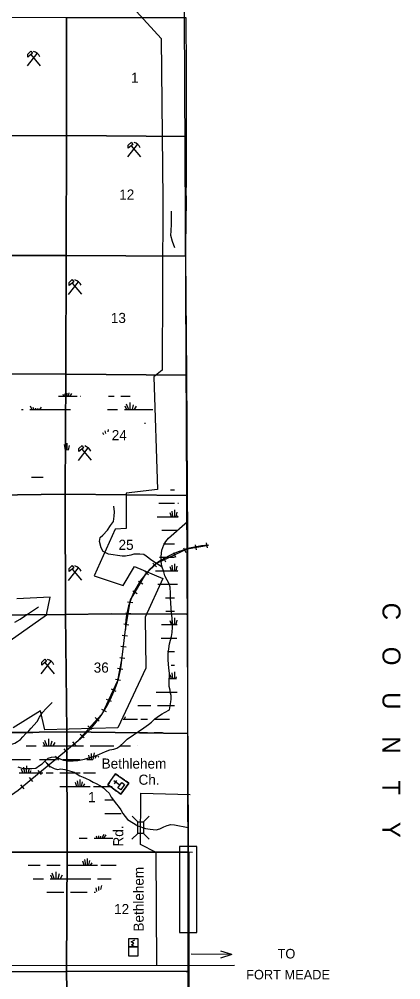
# Model space of a CAD drawing. Extents: x 380424 to 701066, y 1117407 to 1412949.
# Drawn here: x 630981 to 647933, y 1224983 to 1267730 of the extents above; entities that cross this region are included whole.
import ezdxf

# ---------------------------------------------------------------- set-up
doc = ezdxf.new("R2010")
doc.units = 0
for name, color, linetype in [('Adjacent County and State Text', 7, 'Continuous'), ('Bridges', 7, 'Continuous'), ('Bridges and Drawbridges Local Roads', 7, 'Continuous'), ('County Boundary', 7, 'Continuous'), ('Culture', 7, 'Continuous'), ('Culture Text', 7, 'Continuous'), ('Local Roads Improved', 7, 'Continuous'), ('Local Roads Paved', 7, 'Continuous'), ('Local Roads Related Text', 7, 'Continuous'), ('Masks for Road Features', 7, 'Continuous'), ('Narrow River Creek and Branch and Slough', 7, 'Continuous'), ('Railroads', 7, 'Continuous'), ('Section Lines', 7, 'Continuous'), ('Section Numbers', 7, 'Continuous'), ('State Roads Related Text', 7, 'Continuous'), ('State Routes Highway Center Lines', 7, 'Continuous'), ('Strip Mining Area', 7, 'Continuous'), ('Swamps', 7, 'Continuous'), ('Township  and Range lines', 7, 'Continuous')]:
    doc.layers.add(name, color=color, linetype=linetype)

msp = doc.modelspace()

# ---------------------------------------------------------------- linework, layer by layer
at = {"layer": 'Bridges'}
msp.add_line((636504, 1232010), (636761, 1232264), dxfattribs=at)
at = {"layer": 'Bridges and Drawbridges Local Roads'}
for p, q in [((636248, 1232011), (635993, 1232268)), ((636246, 1231499), (635989, 1231244)), ((636502, 1231498), (636757, 1231240))]:
    msp.add_line(p, q, dxfattribs=at)
msp.add_lwpolyline([(636504, 1232010), (636502, 1231498), (636246, 1231499), (636248, 1232011)], close=True, dxfattribs=at)
at = {"layer": 'County Boundary'}
msp.add_lwpolyline([(638076, 1395204), (638128, 1365461), (638056, 1361861), (638093, 1355524), (638197, 1352935), (638191, 1347896), (638318, 1306168), (638316, 1267901), (638491, 1231251), (638511, 1226876), (638558, 1198053)], dxfattribs=at)
at = {"layer": 'Culture'}
for p, q in [((631341, 1265651), (631778, 1266211)), ((631497, 1266153), (631910, 1265660)), ((635803, 1261601), (636240, 1262160)), ((635959, 1262102), (636372, 1261609)), ((633175, 1255484), (633612, 1256044)), ((633332, 1255985), (633745, 1255493)), ((633608, 1248097), (634046, 1248657)), ((633765, 1248598), (634178, 1248106)), ((633175, 1242759), (633612, 1243318)), ((633332, 1243260), (633745, 1242767)), ((631962, 1238597), (632400, 1239157)), ((632119, 1239099), (632532, 1238606)), ((635263, 1234147), (635193, 1234049)), ((635385, 1234060), (635263, 1234147)), ((634984, 1233757), (634914, 1233659)), ((635036, 1233830), (635141, 1233976)), ((635454, 1233641), (635186, 1233833)), ((635207, 1233708), (635311, 1233854)), ((635653, 1233868), (635458, 1234007)), ((635499, 1233240), (635848, 1233728)), ((635848, 1233728), (635726, 1233815)), ((634914, 1233659), (635036, 1233572)), ((635109, 1233519), (635304, 1233380)), ((635377, 1233327), (635499, 1233240)), ((635843, 1226446), (635843, 1226817)), ((635843, 1226817), (636243, 1226817)), ((636243, 1226446), (635843, 1226446)), ((636243, 1226817), (636243, 1226446))]:
    msp.add_line(p, q, dxfattribs=at)
for points in [[(631503, 1266312), (631573, 1266213), (631358, 1266040), (631358, 1266176)], [(635965, 1262261), (636035, 1262162), (635820, 1261990), (635820, 1262125)], [(633338, 1256145), (633407, 1256045), (633192, 1255873), (633192, 1256008)], [(633771, 1248758), (633840, 1248658), (633625, 1248486), (633625, 1248621)], [(633338, 1243419), (633407, 1243320), (633192, 1243148), (633192, 1243283)], [(632125, 1239258), (632194, 1239159), (631979, 1238986), (631979, 1239122)], [(634914, 1233659), (635263, 1234147), (635848, 1233728), (635499, 1233240)], [(635367, 1233519), (635542, 1233763), (635664, 1233676), (635489, 1233432)], [(635843, 1226446), (636243, 1226446), (636243, 1226028), (635843, 1226028)]]:
    msp.add_lwpolyline(points, close=True, dxfattribs=at)
msp.add_lwpolyline([(636087, 1226447), (635967, 1226541), (636078, 1226609), (635958, 1226667), (636114, 1226767)], dxfattribs=at)
for centre in [(631507, 1265878), (635969, 1261828), (633342, 1255711), (633775, 1248324), (633342, 1242986), (632129, 1238825)]:
    msp.add_arc(centre, 431, 24.5418, 74.8307, dxfattribs=at)
at = {"layer": 'Local Roads Improved'}
msp.add_lwpolyline([(638510, 1230654), (638518, 1227328)], dxfattribs=at)
at = {"layer": 'Local Roads Paved'}
msp.add_line((638684, 1230653), (637050, 1230662), dxfattribs=at)
msp.add_lwpolyline([(637093, 1225618), (637065, 1230654), (636371, 1231009), (636385, 1233291), (638575, 1233223)], dxfattribs=at)
at = {"layer": 'Masks for Road Features'}
msp.add_lwpolyline([(638108, 1230922), (638108, 1227088), (638866, 1227088), (638866, 1230922)], close=True, dxfattribs=at)
at = {"layer": 'Narrow River Creek and Branch and Slough'}
for points in [[(637893, 1257557), (637785, 1257841), (637721, 1258099), (637734, 1258309), (637743, 1258611), (637747, 1258793), (637743, 1259189)], [(637335, 1243345), (637130, 1243475), (636877, 1243638), (636619, 1243838), (636519, 1243902), (636345, 1243923), (636071, 1243918), (635945, 1243875), (635697, 1243838), (635560, 1243838), (634943, 1243923), (634711, 1244039), (634621, 1244213), (634548, 1244487), (634579, 1244661), (634701, 1244771), (634896, 1244988), (635038, 1245193), (635170, 1245372), (635196, 1245620), (635212, 1245810), (635180, 1246063)], [(630919, 1234455), (631140, 1234392), (631355, 1234381), (631534, 1234381), (631713, 1234408), (631886, 1234513), (631997, 1234592), (632102, 1234702), (632265, 1234844), (632407, 1234891), (632570, 1234912), (632748, 1234834), (632948, 1234755), (633137, 1234728), (633374, 1234734), (633590, 1234749), (633873, 1234802), (634115, 1234870), (634362, 1234949), (634541, 1235028), (634809, 1235139), (635004, 1235223), (635188, 1235249), (635324, 1235291), (635451, 1235380), (635629, 1235549), (635777, 1235696), (636055, 1235890), (636276, 1236038), (636513, 1236190), (636718, 1236348), (636860, 1236453), (637002, 1236590), (637212, 1236747), (637338, 1236816), (637438, 1236874), (637654, 1236994), (637710, 1237355), (637731, 1237471), (637737, 1237634), (637705, 1237745), (637684, 1237877), (637647, 1238030), (637647, 1238167), (637658, 1238615), (637631, 1238868), (637600, 1239200), (637600, 1239490), (637663, 1239933), (637752, 1240265), (637779, 1240433), (637784, 1240671), (637779, 1241082), (637768, 1241203), (637731, 1241488), (637710, 1241767), (637700, 1241951), (637705, 1242189), (637689, 1242452), (637647, 1242605), (637552, 1242763), (637457, 1242958), (637405, 1243137), (637320, 1243390), (637294, 1243601), (637294, 1243823), (637320, 1244102), (637405, 1244345), (637494, 1244487), (637610, 1244634), (638463, 1245384)], [(630782, 1240901), (631024, 1241027), (631218, 1241164), (631839, 1241584)], [(630406, 1235371), (630561, 1235422), (630651, 1235464), (630787, 1235517), (630908, 1235580), (631034, 1235680), (631145, 1235796), (631276, 1235938), (631402, 1236059), (631513, 1236174), (631634, 1236321), (631776, 1236484), (631886, 1236668), (632007, 1236873), (632181, 1237052), (632449, 1237326)], [(632113, 1234712), (632217, 1234613), (632270, 1234544), (632354, 1234471), (632538, 1234387), (632680, 1234345), (632822, 1234366), (633006, 1234334), (633421, 1234229), (633553, 1234140), (633674, 1234061), (633826, 1233998), (633931, 1233956), (634121, 1233861), (634262, 1233777), (634399, 1233719), (634557, 1233624), (634720, 1233524), (634841, 1233414), (634972, 1233288), (635072, 1233114), (635309, 1232799), (635377, 1232715), (635493, 1232541), (635577, 1232389), (635798, 1232121), (636247, 1231827), (636592, 1231721), (636802, 1231684), (637065, 1231653), (637233, 1231700), (637406, 1231784), (637554, 1231853), (637711, 1231889), (637880, 1231874), (638490, 1231758)]]:
    msp.add_lwpolyline(points, dxfattribs=at)
at = {"layer": 'Railroads'}
for p, q in [((639289, 1244427), (639329, 1244200)), ((637832, 1244001), (637930, 1243793)), ((638285, 1244213), (638383, 1244005)), ((638797, 1244339), (638837, 1244113)), ((636919, 1243520), (637080, 1243355)), ((637380, 1243789), (637477, 1243580)), ((636562, 1243171), (636722, 1243006)), ((636279, 1242724), (636478, 1242608)), ((636027, 1242292), (636226, 1242176)), ((635797, 1241808), (636024, 1241769)), ((635712, 1241315), (635939, 1241277)), ((635546, 1239215), (635702, 1240576)), ((635628, 1240823), (635854, 1240784)), ((635557, 1240321), (635786, 1240295)), ((635500, 1239825), (635728, 1239798)), ((635443, 1239328), (635671, 1239302)), ((635353, 1238846), (635579, 1238801)), ((635254, 1238356), (635479, 1238311)), ((635060, 1237926), (635268, 1237829)), ((634849, 1237472), (635058, 1237376)), ((634638, 1237019), (634847, 1236922)), ((634026, 1236279), (634197, 1236125)), ((634360, 1236651), (634531, 1236497)), ((633692, 1235907), (633863, 1235754)), ((630929, 1233429), (633600, 1235634)), ((633345, 1235572), (633492, 1235395)), ((632960, 1235254), (633106, 1235077)), ((632189, 1234618), (632335, 1234440)), ((632574, 1234936), (632721, 1234759)), ((631803, 1234299), (631949, 1234122)), ((631417, 1233981), (631564, 1233804)), ((631032, 1233663), (631178, 1233485))]:
    msp.add_line(p, q, dxfattribs=at)
for points in [[(636126, 1242234), (636603, 1243050), (637090, 1243526), (638442, 1244160), (639383, 1244326)], [(634446, 1236574), (634679, 1236833), (635359, 1238296), (635546, 1239215), (635702, 1240576), (635929, 1241894), (636126, 1242234)], [(629878, 1232715), (629941, 1232742), (630929, 1233429), (633600, 1235634), (634446, 1236574)]]:
    msp.add_lwpolyline(points, dxfattribs=at)
for centre, radius, start, end in [((639724, 1239665), 4674, 94.1773, 124.2994), ((639462, 1240609), 3760, 129.1031, 180.5012), ((630130, 1239837), 5451, 309.5352, 353.4401)]:
    msp.add_arc(centre, radius, start, end, dxfattribs=at)
at = {"layer": 'Section Lines'}
for points in [[(633085, 1267813), (633080, 1262556), (627765, 1262520), (627788, 1267813), (627788, 1267822)], [(638385, 1267800), (638403, 1265435), (638401, 1264508), (638399, 1263855), (638396, 1262509), (638396, 1262509), (633080, 1262556), (633085, 1267813), (638385, 1267810), (638385, 1267810), (638385, 1267807)], [(633080, 1262556), (633062, 1257220), (627815, 1257218), (627765, 1262520)], [(638396, 1262509), (638394, 1261795), (638394, 1261795), (638391, 1260399), (638390, 1260059), (638398, 1259700), (638371, 1257658), (638374, 1257179), (633062, 1257220), (633080, 1262556), (638396, 1262509)], [(633062, 1257220), (633054, 1251935), (627834, 1251966), (627815, 1257218)], [(638374, 1257179), (638411, 1251891), (633054, 1251935), (633062, 1257220)], [(633054, 1251935), (633054, 1251930), (633021, 1246600), (627704, 1246523), (627834, 1251966)], [(638411, 1251891), (638426, 1249636), (638448, 1246542), (638448, 1246542), (638448, 1246542), (633021, 1246600), (633054, 1251930), (633054, 1251935)], [(633021, 1246600), (633038, 1241243), (633025, 1241243), (629477, 1241206), (627725, 1241228), (627715, 1241228), (627704, 1246523)], [(638448, 1246542), (638458, 1245105), (638455, 1241932), (638455, 1241262), (638455, 1241259), (638455, 1241257), (638412, 1241257), (635069, 1241264), (633038, 1241243), (633021, 1246600), (638448, 1246542)], [(633038, 1241243), (633038, 1241237), (633101, 1236015), (630636, 1235981), (627743, 1235976), (627743, 1235987), (627715, 1241228), (627725, 1241228), (629477, 1241206), (633025, 1241243)], [(638455, 1241257), (638461, 1235942), (633114, 1236015), (633101, 1236015), (633038, 1241237), (633038, 1241243), (635069, 1241264), (638412, 1241257)], [(633101, 1236015), (633108, 1230669), (633103, 1230669), (629796, 1230666), (627749, 1230632), (627749, 1230652), (627743, 1235976), (630636, 1235981)], [(638461, 1235942), (638461, 1235893), (638464, 1233743), (638464, 1233400), (638464, 1233341), (638467, 1230657), (638383, 1230662), (634273, 1230662), (633108, 1230669), (633101, 1236015), (633114, 1236015)], [(633108, 1230669), (633108, 1230651), (633085, 1225417), (633085, 1225359), (627758, 1225316), (627753, 1225316), (627753, 1225340), (627736, 1228925), (627749, 1230632), (629796, 1230666), (633103, 1230669)], [(638467, 1230657), (638471, 1227193), (638471, 1227057), (638471, 1226933), (638473, 1225386), (638473, 1225356), (638403, 1225352), (633100, 1225360), (633085, 1225359), (633085, 1225417), (633108, 1230651), (633108, 1230669), (634273, 1230662), (638383, 1230662)], [(633085, 1225359), (633104, 1223708), (633174, 1220085), (633173, 1220075), (629744, 1220053), (627808, 1220048), (627753, 1225316), (627758, 1225316)], [(638473, 1225356), (638475, 1223379), (638499, 1220132), (638499, 1220106), (638499, 1220106), (638415, 1220106), (633183, 1220075), (633173, 1220075), (633174, 1220085), (633104, 1223708), (633085, 1225359), (633100, 1225360), (638403, 1225352)]]:
    msp.add_lwpolyline(points, close=True, dxfattribs=at)
at = {"layer": 'State Roads Related Text'}
for q in [(638621, 1226118), (639924, 1225941), (639934, 1226253)]:
    msp.add_line((640433, 1226108), q, dxfattribs=at)
at = {"layer": 'State Routes Highway Center Lines'}
msp.add_lwpolyline([(640551, 1225621), (608969, 1225590), (572811, 1225715), (567889, 1228370), (547875, 1228304), (542500, 1228290), (542132, 1228289), (536228, 1228275), (533934, 1228260), (532069, 1228431), (531223, 1228480), (521382, 1228594), (519319, 1228617), (515590, 1228660)], dxfattribs=at)
at = {"layer": 'Strip Mining Area'}
for p, q in [((636194, 1268076), (637289, 1266868)), ((637289, 1266868), (637360, 1259714)), ((637360, 1259714), (637333, 1252119)), ((637333, 1252119), (636954, 1251821)), ((636954, 1251821), (637117, 1246797)), ((637117, 1246797), (635737, 1246635)), ((635737, 1246635), (635737, 1245065)), ((635250, 1245040), (634304, 1242956)), ((635737, 1245065), (635250, 1245040)), ((635602, 1242523), (636098, 1243381)), ((636098, 1243381), (637360, 1242848)), ((634304, 1242956), (635602, 1242523)), ((637360, 1242848), (636576, 1241116)), ((632356, 1242010), (630869, 1241929)), ((632194, 1241226), (632356, 1242010)), ((630328, 1239899), (632194, 1241226)), ((636576, 1241116), (636603, 1238844)), ((636603, 1238844), (635359, 1236192)), ((631924, 1236950), (630706, 1236192)), ((632113, 1236111), (631924, 1236950)), ((635359, 1236192), (632113, 1236111))]:
    msp.add_line(p, q, dxfattribs=at)
at = {"layer": 'Swamps'}
for p, q in [((632801, 1250957), (633551, 1250957)), ((633236, 1250957), (633320, 1251071)), ((631451, 1250357), (632801, 1250357)), ((632801, 1250357), (633251, 1250357)), ((634901, 1250357), (635351, 1250357)), ((635670, 1250523), (635741, 1250357)), ((635730, 1250620), (635833, 1250357)), ((635899, 1250668), (635899, 1250357)), ((636044, 1250572), (635991, 1250357)), ((636177, 1250511), (636088, 1250357)), ((633029, 1248557), (632989, 1248811)), ((633107, 1248557), (633113, 1248861)), ((633174, 1248557), (633217, 1248763)), ((637581, 1246188), (637881, 1246188)), ((637746, 1245589), (637680, 1245761)), ((637809, 1245588), (637769, 1245841)), ((637887, 1245588), (637892, 1245891)), ((637954, 1245588), (637997, 1245793)), ((637581, 1244988), (638031, 1244988)), ((637581, 1244388), (637881, 1244388)), ((637581, 1243788), (637881, 1243788)), ((637746, 1243189), (637680, 1243361)), ((637809, 1243188), (637769, 1243441)), ((637887, 1243188), (637892, 1243491)), ((637954, 1243187), (637997, 1243393)), ((637581, 1241988), (637881, 1241988)), ((637581, 1241388), (637881, 1241388)), ((637746, 1240789), (637680, 1240961)), ((637809, 1240788), (637769, 1241041)), ((637887, 1240788), (637892, 1241091)), ((637581, 1239588), (637881, 1239588)), ((637746, 1238389), (637680, 1238561)), ((637809, 1238388), (637769, 1238641)), ((637887, 1238388), (637892, 1238691)), ((637131, 1237188), (637581, 1237188)), ((637581, 1237188), (637881, 1237188)), ((636381, 1236588), (636681, 1236588)), ((636981, 1236588), (637581, 1236588)), ((630081, 1235988), (631581, 1235988)), ((636081, 1235988), (636681, 1235988)), ((632050, 1235554), (632120, 1235388)), ((632110, 1235650), (632213, 1235388)), ((632279, 1235699), (632279, 1235388)), ((632424, 1235602), (632371, 1235388)), ((632557, 1235542), (632467, 1235388)), ((631281, 1235388), (631731, 1235388)), ((632031, 1235388), (633381, 1235388)), ((633381, 1235388), (633831, 1235388)), ((634063, 1234974), (634100, 1234788)), ((634131, 1235388), (635181, 1235388)), ((634171, 1235046), (634171, 1234788)), ((635481, 1235388), (635931, 1235388)), ((629781, 1234788), (631481, 1234788)), ((631881, 1234788), (632631, 1234788)), ((632931, 1234788), (633381, 1234788)), ((633381, 1234788), (633681, 1234788)), ((630981, 1234188), (632031, 1234188)), ((631146, 1234188), (631081, 1234360)), ((631231, 1234188), (631185, 1234442)), ((631302, 1234188), (631319, 1234504)), ((631379, 1234188), (631437, 1234392)), ((631455, 1234188), (631504, 1234296)), ((632181, 1234188), (632481, 1234188)), ((632781, 1234188), (633381, 1234188)), ((633381, 1234188), (633681, 1234188)), ((633831, 1234188), (634369, 1234188)), ((633546, 1233589), (633480, 1233761)), ((633609, 1233588), (633569, 1233841)), ((633687, 1233588), (633692, 1233891)), ((633754, 1233587), (633797, 1233793)), ((633816, 1233587), (633900, 1233701)), ((632781, 1233588), (633381, 1233588)), ((633381, 1233588), (634131, 1233588)), ((633706, 1231282), (634006, 1231282)), ((634404, 1231391), (634425, 1231282)), ((634739, 1231456), (634645, 1231282)), ((634823, 1231432), (634724, 1231283)), ((632506, 1230682), (632806, 1230682)), ((633106, 1230682), (633706, 1230682)), ((633706, 1230682), (634006, 1230682)), ((633934, 1230082), (633895, 1230336)), ((634012, 1230082), (634018, 1230386)), ((634079, 1230082), (634122, 1230288)), ((632206, 1230082), (632806, 1230082)), ((633106, 1230082), (633706, 1230082)), ((633706, 1230082), (634456, 1230082)), ((633872, 1230083), (633806, 1230256)), ((634141, 1230082), (634225, 1230195)), ((631606, 1229482), (632056, 1229482)), ((632356, 1229482), (633706, 1229482)), ((632375, 1229648), (632446, 1229482)), ((632436, 1229745), (632539, 1229482)), ((632605, 1229793), (632605, 1229482)), ((632750, 1229697), (632696, 1229482)), ((632883, 1229636), (632793, 1229482)), ((633706, 1229482), (634156, 1229482)), ((632206, 1228882), (632956, 1228882)), ((633256, 1228882), (633706, 1228882)), ((633706, 1228882), (634006, 1228882))]:
    msp.add_line(p, q, dxfattribs=at)
for points in [[(632729, 1250957), (632801, 1250957)], [(632966, 1250958), (632938, 1251032)], [(633029, 1250957), (633013, 1251058)], [(633107, 1250957), (633109, 1251082)], [(633174, 1250957), (633205, 1251104)], [(633701, 1250957), (633714, 1250957)], [(634952, 1250957), (635201, 1250957)], [(635501, 1250957), (635913, 1250957)], [(631074, 1250357), (631151, 1250357)], [(631471, 1250520), (631541, 1250357)], [(631590, 1250468), (631633, 1250357)], [(631699, 1250424), (631699, 1250357)], [(631805, 1250413), (631791, 1250357)], [(631951, 1250465), (631888, 1250357)], [(635651, 1250357), (636919, 1250357)], [(636551, 1249757), (636591, 1249757)], [(634735, 1249238), (634701, 1249329)], [(634827, 1249294), (634805, 1249412)], [(634934, 1249365), (634940, 1249473)], [(631529, 1247357), (632051, 1247357)], [(637697, 1246788), (637881, 1246788)], [(637186, 1246188), (637581, 1246188)], [(638031, 1246188), (638054, 1246188)], [(637111, 1245588), (637581, 1245588)], [(637581, 1245588), (638047, 1245588)], [(638016, 1245587), (638048, 1245630)], [(637310, 1244988), (637581, 1244988)], [(637390, 1244388), (637581, 1244388)], [(637219, 1243788), (637581, 1243788)], [(637032, 1243188), (637581, 1243188)], [(637581, 1243188), (638021, 1243188)], [(638016, 1243187), (638022, 1243195)], [(637140, 1242588), (637581, 1242588)], [(637581, 1242588), (638015, 1242588)], [(637477, 1241988), (637581, 1241988)], [(637493, 1241388), (637581, 1241388)], [(637954, 1240787), (637997, 1240993)], [(637301, 1240788), (637581, 1240788)], [(637581, 1240788), (637996, 1240788)], [(637283, 1240188), (637581, 1240188)], [(637581, 1240188), (637989, 1240188)], [(637574, 1239588), (637581, 1239588)], [(637731, 1238988), (637881, 1238988)], [(637618, 1238388), (637970, 1238388)], [(637954, 1238387), (637971, 1238471)], [(637066, 1237788), (637581, 1237788)], [(637581, 1237788), (637994, 1237788)], [(636244, 1237188), (636831, 1237188)], [(635655, 1236588), (635704, 1236696)], [(635599, 1236588), (636231, 1236588)], [(637581, 1236588), (637662, 1236588)], [(635292, 1235988), (635781, 1235988)], [(636981, 1235988), (637349, 1235988)], [(634304, 1235082), (634245, 1234788)], [(636231, 1235388), (636242, 1235388)], [(633981, 1234788), (634254, 1234788)], [(634413, 1234962), (634344, 1234834)], [(634498, 1234937), (634467, 1234891)], [(634281, 1233588), (635113, 1233588)], [(634781, 1232988), (635181, 1232988)], [(634791, 1232388), (635510, 1232388)], [(633640, 1231282), (633706, 1231282)], [(634306, 1231282), (635142, 1231282)], [(634497, 1231384), (634497, 1231282)], [(634589, 1231372), (634571, 1231282)], [(631789, 1230682), (632356, 1230682)], [(634156, 1230682), (635193, 1230682)], [(631383, 1230082), (631906, 1230082)], [(634606, 1230082), (635288, 1230082)], [(634456, 1229482), (635061, 1229482)], [(634388, 1229068), (634419, 1228912)], [(634497, 1229141), (634497, 1228950)], [(634630, 1229177), (634594, 1228998)], [(634306, 1228882), (634366, 1228882)]]:
    msp.add_lwpolyline(points, dxfattribs=at)
at = {"layer": 'Township  and Range lines'}
for p, q in [((638385, 1267800), (638403, 1265435)), ((638403, 1265435), (638401, 1264508)), ((638401, 1264508), (638399, 1263855)), ((638399, 1263855), (638396, 1262509)), ((638396, 1262509), (638394, 1261795)), ((638394, 1261795), (638391, 1260399)), ((638391, 1260399), (638390, 1260059)), ((638390, 1260059), (638398, 1259700)), ((638398, 1259700), (638371, 1257658)), ((638371, 1257658), (638374, 1257179)), ((638374, 1257179), (638411, 1251891)), ((638411, 1251891), (638426, 1249636)), ((638426, 1249636), (638448, 1246542)), ((638448, 1246542), (638448, 1246542)), ((638448, 1246542), (638458, 1245105)), ((638458, 1245105), (638455, 1241932)), ((638455, 1241932), (638455, 1241262)), ((638455, 1241262), (638455, 1241259)), ((638455, 1241259), (638455, 1241257)), ((638455, 1241257), (638461, 1235942)), ((630636, 1235981), (633101, 1236015)), ((633101, 1236015), (633114, 1236015)), ((633114, 1236015), (638461, 1235942)), ((638461, 1235942), (638461, 1235893)), ((638461, 1235893), (638464, 1233743)), ((638464, 1233743), (638464, 1233400)), ((638464, 1233400), (638464, 1233341)), ((638464, 1233341), (638467, 1230657)), ((638467, 1230657), (638471, 1227193)), ((638471, 1227193), (638471, 1227057)), ((638471, 1227057), (638471, 1226933)), ((638471, 1226933), (638473, 1225386)), ((638473, 1225386), (638473, 1225356)), ((638473, 1225356), (638475, 1223379))]:
    msp.add_line(p, q, dxfattribs=at)

# ---------------------------------------------------------------- texts
at = {"layer": 'Adjacent County and State Text'}
msp.add_text('C    O    U    N    T    Y', height=800, rotation=269.9996, dxfattribs=at).set_placement((647121, 1241764))
at = {"layer": 'Culture Text'}
for s, p in [('Bethlehem', (634641, 1234381)), ('Ch.', (636282, 1233663))]:
    msp.add_text(s, height=450, rotation=0.0003, dxfattribs=at).set_placement(p)
at = {"layer": 'Local Roads Related Text'}
for s, p in [('Rd.', (635603, 1230913)), ('Bethlehem ', (636511, 1227130))]:
    msp.add_text(s, height=450, rotation=89.9879, dxfattribs=at).set_placement(p)
at = {"layer": 'Section Numbers'}
for s, rotation, p in [('1', 0.0004, (635949, 1264902)), ('12', 0.0004, (635423, 1259702)), ('13', 0.0004, (635050, 1254211)), ('24', 0.0004, (635092, 1248997)), ('25', 0.0004, (635393, 1244115)), ('36', 0.0003, (634289, 1238652)), ('1', 0.0003, (634041, 1232887)), ('12', 0.0003, (635196, 1227905))]:
    msp.add_text(s, height=450, rotation=rotation, dxfattribs=at).set_placement(p)
at = {"layer": 'State Roads Related Text'}
for s, p in [('TO', (642459, 1225932)), ('FORT MEADE', (641063, 1225000))]:
    msp.add_text(s, height=425, rotation=0.0003, dxfattribs=at).set_placement(p)

doc.saveas('drawing.dxf')
